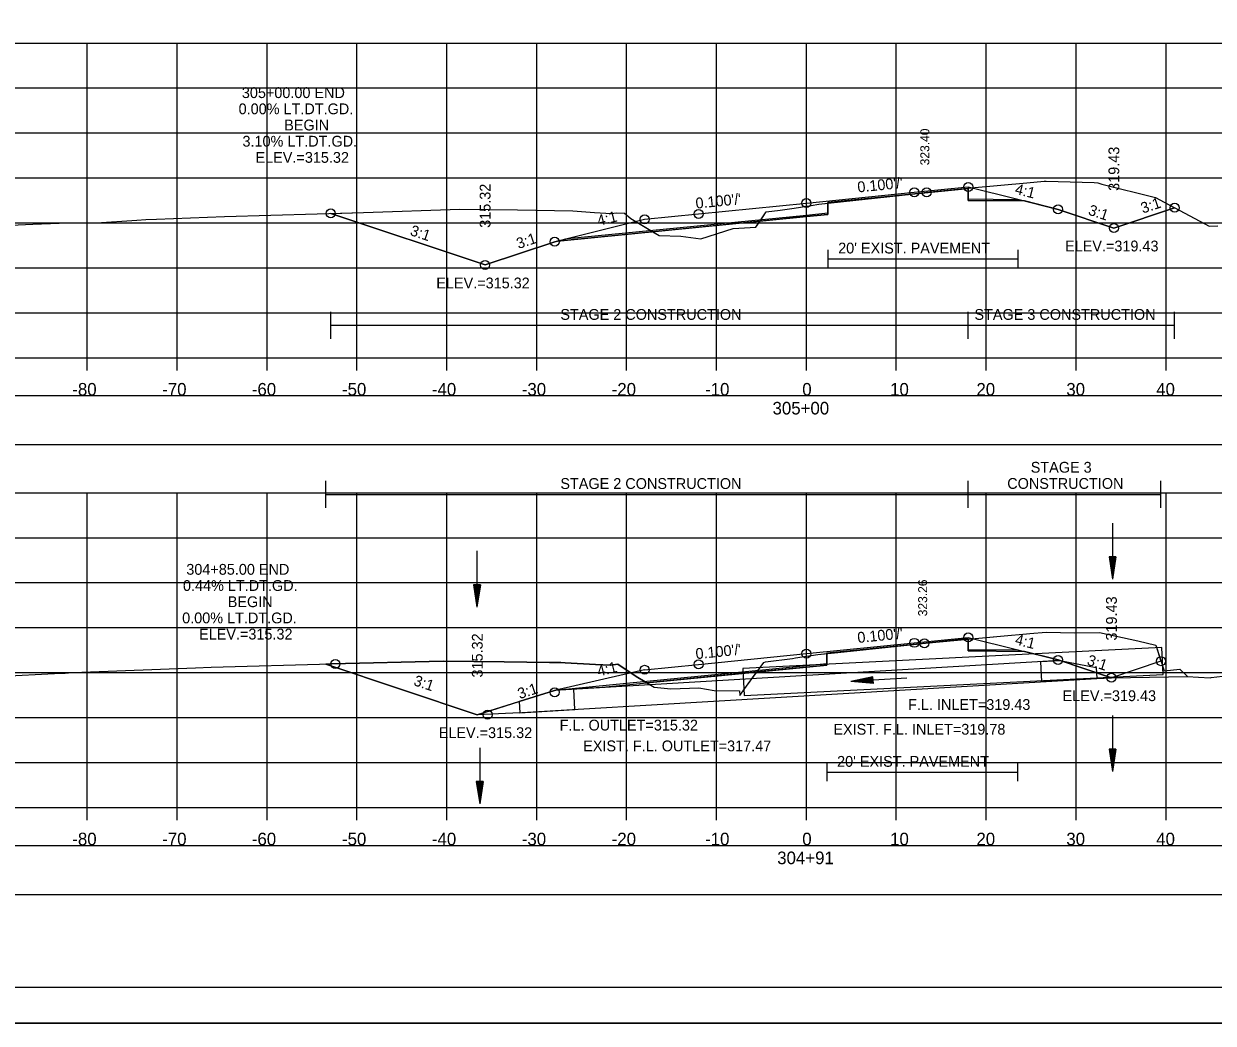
# Model space of a CAD drawing. Extents: x 1376273 to 1384221, y 378927 to 384592.
# Drawn here: x 1381271.3 to 1381403.6, y 380751.8 to 380863 of the extents above; entities that cross this region are included whole.
import ezdxf

# ---------------------------------------------------------------- set-up
doc = ezdxf.new("R2010")
doc.units = 0
for name, color, linetype in [('Default', 7, 'Continuous'), ('R_Alt Surface', 7, 'Continuous'), ('R_Axis', 7, 'Continuous'), ('R_Axis Annot', 7, 'Continuous'), ('R_Border', 7, 'Continuous'), ('R_Border Notes', 7, 'Continuous'), ('R_Contours', 7, 'Continuous'), ('R_Dimension', 7, 'Continuous'), ('R_Draft', 7, 'Continuous'), ('R_Exist Surface', 7, 'Continuous'), ('R_Fin Surface', 7, 'Continuous'), ('R_Grid', 7, 'Continuous'), ('R_No Plot', 7, 'Continuous'), ('R_Water', 7, 'Continuous'), ('R_Xsect Elev', 7, 'Continuous'), ('R_Xsect Slope', 7, 'Continuous'), ('T_Detection Zones', 7, 'Continuous')]:
    doc.layers.add(name, color=color, linetype=linetype)

msp = doc.modelspace()

# ---------------------------------------------------------------- linework, layer by layer
at = {"layer": 'Default'}
msp.add_line((1381321.74, 380786.15), (1381304.89, 380791.77), dxfattribs=at)
msp.add_lwpolyline([(1381340.35, 380791.14), (1381330.33, 380788.85), (1381321.74, 380786.15)], dxfattribs=at)
at = {"layer": 'R_Alt Surface'}
for points in [[(1381331.77, 380839.09), (1381358.35, 380841.7), (1381360.73, 380841.93), (1381360.73, 380843.1), (1381376.35, 380844.66), (1381376.36, 380843.5), (1381381.91, 380843.44)], [(1381360.73, 380837.82), (1381360.73, 380835.82)], [(1381381.86, 380837.82), (1381381.86, 380835.82)], [(1381360.73, 380836.82), (1381381.86, 380836.82)], [(1381330.4, 380788.86), (1381358.35, 380791.61), (1381360.61, 380791.83), (1381360.61, 380793), (1381376.35, 380794.57), (1381376.36, 380793.41), (1381381.91, 380793.35)], [(1381360.61, 380780.75), (1381360.61, 380778.75)], [(1381381.83, 380780.75), (1381381.83, 380778.75)], [(1381360.61, 380779.75), (1381381.83, 380779.75)]]:
    msp.add_lwpolyline(points, dxfattribs=at)
at = {"layer": 'R_Axis'}
for p, q in [((1381208.35, 380825.83), (1381508.35, 380825.83)), ((1381278.35, 380824.43), (1381278.35, 380825.83)), ((1381288.35, 380824.43), (1381288.35, 380825.83)), ((1381298.35, 380824.43), (1381298.35, 380825.83)), ((1381308.35, 380824.43), (1381308.35, 380825.83)), ((1381318.35, 380824.43), (1381318.35, 380825.83)), ((1381328.35, 380824.43), (1381328.35, 380825.83)), ((1381338.35, 380824.43), (1381338.35, 380825.83)), ((1381348.35, 380824.43), (1381348.35, 380825.83)), ((1381358.35, 380824.43), (1381358.35, 380825.83)), ((1381368.35, 380824.43), (1381368.35, 380825.83)), ((1381378.35, 380824.43), (1381378.35, 380825.83)), ((1381388.35, 380824.43), (1381388.35, 380825.83)), ((1381398.35, 380824.43), (1381398.35, 380825.83)), ((1381208.35, 380775.83), (1381508.35, 380775.83)), ((1381278.35, 380774.43), (1381278.35, 380775.83)), ((1381288.35, 380774.43), (1381288.35, 380775.83)), ((1381298.35, 380774.43), (1381298.35, 380775.83)), ((1381308.35, 380774.43), (1381308.35, 380775.83)), ((1381318.35, 380774.43), (1381318.35, 380775.83)), ((1381328.35, 380774.43), (1381328.35, 380775.83)), ((1381338.35, 380774.43), (1381338.35, 380775.83)), ((1381348.35, 380774.43), (1381348.35, 380775.83)), ((1381358.35, 380774.43), (1381358.35, 380775.83)), ((1381368.35, 380774.43), (1381368.35, 380775.83)), ((1381378.35, 380774.43), (1381378.35, 380775.83)), ((1381388.35, 380774.43), (1381388.35, 380775.83)), ((1381398.35, 380774.43), (1381398.35, 380775.83))]:
    msp.add_line(p, q, dxfattribs=at)
at = {"layer": 'R_Axis Annot'}
for points in [[(1381207.5, 380816.19), (1381509.19, 380816.19), (1381509.19, 380821.6), (1381207.5, 380821.6)], [(1381207.5, 380766.17), (1381509.19, 380766.17), (1381509.19, 380771.58), (1381207.5, 380771.58)]]:
    msp.add_lwpolyline(points, close=True, dxfattribs=at)
at = {"layer": 'R_Border'}
msp.add_line((1381516.53, 380755.83), (1381200.35, 380755.83), dxfattribs=at)
at = {"layer": 'R_Contours'}
for p, q in [((1381304.89, 380791.77), (1381321.74, 380786.15)), ((1381326.4, 380787.61), (1381330.33, 380788.85)), ((1381330.33, 380788.85), (1381330.73, 380788.94)), ((1381321.74, 380786.15), (1381326.4, 380787.61))]:
    msp.add_line(p, q, dxfattribs=at)
for points in [[(1381370.58, 380793.99), (1381371.48, 380794.09), (1381371.98, 380794.13)], [(1381371.98, 380794.13), (1381376.35, 380794.53), (1381376.35, 380794.57)]]:
    msp.add_lwpolyline(points, close=True, dxfattribs=at)
for points in [[(1381337.37, 380791.77), (1381336.59, 380791.67), (1381336.54, 380791.66), (1381334.9, 380791.74), (1381331.51, 380791.91), (1381331.02, 380791.95), (1381329.78, 380791.97), (1381324.72, 380792.03), (1381317.94, 380792.11), (1381305.51, 380791.79), (1381304.89, 380791.77)], [(1381340.58, 380789.7), (1381339.4, 380790.39), (1381338.81, 380790.79), (1381337.37, 380791.77)], [(1381330.73, 380788.94), (1381335.68, 380789.22), (1381340.58, 380789.7)]]:
    msp.add_lwpolyline(points, dxfattribs=at)
at = {"layer": 'R_Dimension'}
for p, q in [((1381305.44, 380827.95), (1381305.44, 380830.95)), ((1381376.36, 380827.95), (1381376.36, 380830.95)), ((1381399.31, 380827.95), (1381399.31, 380830.95)), ((1381305.44, 380829.45), (1381399.31, 380829.45)), ((1381304.89, 380809.15), (1381304.89, 380812.15)), ((1381376.36, 380809.15), (1381376.36, 380812.15)), ((1381397.79, 380809.15), (1381397.79, 380812.15)), ((1381304.89, 380810.65), (1381397.79, 380810.65))]:
    msp.add_line(p, q, dxfattribs=at)
at = {"layer": 'R_Draft'}
msp.add_lwpolyline([(1381351.29, 380791.3), (1381351.44, 380788.3), (1381398.05, 380790.61), (1381397.9, 380793.61)], close=True, dxfattribs=at)
at = {"layer": 'R_Exist Surface'}
for points in [[(1381267.35, 380840.48), (1381272.29, 380840.69), (1381276.24, 380840.84), (1381276.79, 380840.83), (1381279.39, 380840.85), (1381283.85, 380841.14), (1381284.88, 380841.21), (1381286.04, 380841.25), (1381293.62, 380841.55), (1381309.07, 380841.98), (1381319.78, 380842.34), (1381326.2, 380842.27), (1381332.37, 380842.18), (1381334.79, 380841.97), (1381336.65, 380841.88), (1381337.18, 380841.94), (1381338.11, 380841.91), (1381338.81, 380841.31), (1381341.98, 380839.44), (1381344.37, 380839.37), (1381346.59, 380839.04), (1381350.2, 380840.21), (1381352.73, 380840.35), (1381353.89, 380842.05), (1381355.44, 380842.26), (1381356.98, 380842.45), (1381358.88, 380842.75), (1381359.73, 380842.92), (1381370.03, 380844.02), (1381371.72, 380844.23), (1381376.67, 380844.71), (1381382.86, 380845.3), (1381384.79, 380845.46), (1381385.02, 380845.48), (1381390.34, 380845.33), (1381390.75, 380845.3), (1381391.22, 380845.13), (1381397.18, 380843.66), (1381397.66, 380843.38), (1381403.15, 380840.48), (1381404.11, 380840.5)], [(1381268.21, 380790.39), (1381275.4, 380790.76), (1381275.88, 380790.78), (1381276.26, 380790.8), (1381277.76, 380790.86), (1381290.4, 380791.35), (1381292.14, 380791.42), (1381305.51, 380791.79), (1381317.94, 380792.11), (1381324.72, 380792.03), (1381329.78, 380791.97), (1381331.02, 380791.95), (1381331.51, 380791.91), (1381334.9, 380791.74), (1381336.54, 380791.66), (1381336.59, 380791.67), (1381337.37, 380791.77), (1381339.4, 380790.39), (1381341.42, 380789.21), (1381343.26, 380789.03), (1381346.38, 380789.13), (1381348.09, 380788.84), (1381350.9, 380788.79), (1381350.96, 380788.28), (1381351.68, 380789.34), (1381353.63, 380791.97), (1381353.81, 380792.02), (1381356.79, 380792.41), (1381357.14, 380792.46), (1381359.61, 380792.85), (1381361.83, 380793.08), (1381371.48, 380794.09), (1381380.36, 380794.9), (1381382.83, 380795.14), (1381383.21, 380795.17), (1381385, 380795.33), (1381388.22, 380795.24), (1381390.96, 380795.3), (1381395.21, 380794.35), (1381397.21, 380793.87), (1381398.14, 380791.04), (1381399.89, 380791.22), (1381400.73, 380790.39), (1381401.95, 380790.32), (1381403.27, 380790.26), (1381403.37, 380790.27), (1381404.65, 380790.42)]]:
    msp.add_lwpolyline(points, dxfattribs=at)
at = {"layer": 'R_Fin Surface'}
for points in [[(1381305.44, 380841.88), (1381322.61, 380836.15), (1381330.35, 380838.73), (1381331.59, 380839.04), (1381340.35, 380841.23), (1381346.35, 380841.83), (1381358.35, 380843.03), (1381370.35, 380844.23), (1381376.35, 380844.83), (1381381.88, 380843.45), (1381386.35, 380842.33), (1381392.55, 380840.26), (1381399.31, 380842.51)], [(1381340.35, 380791.14), (1381346.35, 380791.74), (1381358.35, 380792.94), (1381370.35, 380794.14), (1381376.35, 380794.74), (1381381.88, 380793.36), (1381386.35, 380792.24), (1381392.28, 380790.26)]]:
    msp.add_lwpolyline(points, dxfattribs=at)
at = {"layer": 'R_Grid'}
for p, q in [((1381208.35, 380860.83), (1381508.35, 380860.83)), ((1381278.35, 380825.83), (1381278.35, 380860.83)), ((1381288.35, 380825.83), (1381288.35, 380860.83)), ((1381298.35, 380825.83), (1381298.35, 380860.83)), ((1381308.35, 380825.83), (1381308.35, 380860.83)), ((1381318.35, 380825.83), (1381318.35, 380860.83)), ((1381328.35, 380825.83), (1381328.35, 380860.83)), ((1381338.35, 380825.83), (1381338.35, 380860.83)), ((1381348.35, 380825.83), (1381348.35, 380860.83)), ((1381358.35, 380825.83), (1381358.35, 380860.83)), ((1381368.35, 380825.83), (1381368.35, 380860.83)), ((1381378.35, 380825.83), (1381378.35, 380860.83)), ((1381388.35, 380825.83), (1381388.35, 380860.83)), ((1381398.35, 380825.83), (1381398.35, 380860.83)), ((1381208.35, 380855.83), (1381508.35, 380855.83)), ((1381208.35, 380850.83), (1381508.35, 380850.83)), ((1381208.35, 380845.83), (1381508.35, 380845.83)), ((1381208.35, 380840.83), (1381508.35, 380840.83)), ((1381208.35, 380835.83), (1381508.35, 380835.83)), ((1381208.35, 380830.83), (1381508.35, 380830.83)), ((1381208.35, 380825.83), (1381508.35, 380825.83)), ((1381208.35, 380810.83), (1381508.35, 380810.83)), ((1381278.35, 380775.83), (1381278.35, 380810.83)), ((1381288.35, 380775.83), (1381288.35, 380810.83)), ((1381298.35, 380775.83), (1381298.35, 380810.83)), ((1381308.35, 380775.83), (1381308.35, 380810.83)), ((1381318.35, 380775.83), (1381318.35, 380810.83)), ((1381328.35, 380775.83), (1381328.35, 380810.83)), ((1381338.35, 380775.83), (1381338.35, 380810.83)), ((1381348.35, 380775.83), (1381348.35, 380810.83)), ((1381358.35, 380775.83), (1381358.35, 380810.83)), ((1381368.35, 380775.83), (1381368.35, 380810.83)), ((1381378.35, 380775.83), (1381378.35, 380810.83)), ((1381388.35, 380775.83), (1381388.35, 380810.83)), ((1381398.35, 380775.83), (1381398.35, 380810.83)), ((1381208.35, 380805.83), (1381508.35, 380805.83)), ((1381208.35, 380800.83), (1381508.35, 380800.83)), ((1381208.35, 380795.83), (1381508.35, 380795.83)), ((1381208.35, 380790.83), (1381508.35, 380790.83)), ((1381208.35, 380785.83), (1381508.35, 380785.83)), ((1381208.35, 380780.83), (1381508.35, 380780.83)), ((1381208.35, 380775.83), (1381508.35, 380775.83))]:
    msp.add_line(p, q, dxfattribs=at)
at = {"layer": 'R_No Plot'}
msp.add_line((1381187.95, 380751.85), (1381521.28, 380751.85), dxfattribs=at)
for points in [[(1381187.94, 380965.19), (1381521.28, 380965.19), (1381521.28, 380751.85), (1381187.94, 380751.85)], [(1381434.27, 380961.29), (1381434.27, 380951.41), (1381470, 380951.41), (1381470, 380948.49), (1381493.2, 380948.49), (1381493.2, 380924.16), (1381516.53, 380924.16), (1381516.53, 380755.83), (1381200.35, 380755.83), (1381200.35, 380961.29)]]:
    msp.add_lwpolyline(points, close=True, dxfattribs=at)
for points in [[(1381330.67, 380838.81), (1381358.35, 380841.53), (1381360.73, 380841.77), (1381360.73, 380843.1), (1381376.35, 380844.66), (1381376.36, 380843.33), (1381382.6, 380843.27)], [(1381330.73, 380788.94), (1381335.68, 380789.22), (1381358.35, 380791.44), (1381360.61, 380791.66), (1381360.61, 380793), (1381376.35, 380794.57), (1381376.36, 380793.24), (1381382.6, 380793.18)]]:
    msp.add_lwpolyline(points, dxfattribs=at)
for centre in [(1381376.35, 380844.83), (1381370.35, 380844.23), (1381371.72, 380844.23), (1381358.35, 380843.03), (1381386.35, 380842.33), (1381399.31, 380842.51), (1381305.44, 380841.88), (1381340.35, 380841.23), (1381346.35, 380841.83), (1381392.55, 380840.26), (1381392.55, 380840.26), (1381330.35, 380838.73), (1381322.61, 380836.15), (1381322.61, 380836.15), (1381376.35, 380794.74), (1381370.35, 380794.14), (1381371.48, 380794.09), (1381305.94, 380791.8), (1381358.35, 380792.94), (1381386.35, 380792.24), (1381397.79, 380792.1), (1381340.35, 380791.14), (1381346.35, 380791.74), (1381392.28, 380790.26), (1381392.28, 380790.26), (1381330.35, 380788.64), (1381322.88, 380786.15), (1381322.88, 380786.15)]:
    msp.add_circle(centre, 0.5, dxfattribs=at)
at = {"layer": 'R_Water'}
for p, q in [((1381392.38, 380807.46), (1381392.38, 380801.21)), ((1381321.7, 380804.35), (1381321.7, 380798.1)), ((1381392.01, 380803.71), (1381392.38, 380801.21)), ((1381392.76, 380803.71), (1381392.01, 380803.71)), ((1381392.07, 380803.71), (1381392.38, 380801.63)), ((1381392.13, 380803.71), (1381392.38, 380802.06)), ((1381392.19, 380803.71), (1381392.38, 380802.48)), ((1381392.26, 380803.71), (1381392.38, 380802.9)), ((1381392.32, 380803.71), (1381392.38, 380803.32)), ((1381392.76, 380803.71), (1381392.38, 380801.21)), ((1381392.5, 380803.71), (1381392.38, 380802.9)), ((1381392.63, 380803.71), (1381392.38, 380802.06)), ((1381392.69, 380803.71), (1381392.38, 380801.63)), ((1381392.57, 380803.71), (1381392.38, 380802.48)), ((1381392.44, 380803.71), (1381392.38, 380803.32)), ((1381321.33, 380800.6), (1381321.7, 380798.1)), ((1381322.08, 380800.6), (1381321.33, 380800.6)), ((1381321.39, 380800.6), (1381321.7, 380798.51)), ((1381321.46, 380800.6), (1381321.7, 380798.94)), ((1381321.52, 380800.6), (1381321.7, 380799.36)), ((1381321.58, 380800.6), (1381321.7, 380799.78)), ((1381321.65, 380800.6), (1381321.7, 380800.2)), ((1381322.08, 380800.6), (1381321.7, 380798.1)), ((1381321.83, 380800.6), (1381321.7, 380799.78)), ((1381321.95, 380800.6), (1381321.7, 380798.94)), ((1381322.02, 380800.6), (1381321.7, 380798.51)), ((1381321.89, 380800.6), (1381321.7, 380799.36)), ((1381321.76, 380800.6), (1381321.7, 380800.2)), ((1381384.42, 380792.05), (1381386.54, 380792.18)), ((1381384.55, 380789.8), (1381384.42, 380792.05)), ((1381386.54, 380792.18), (1381390.59, 380791.41)), ((1381390.59, 380791.41), (1381390.67, 380790.17)), ((1381365.75, 380790.35), (1381363.28, 380789.83)), ((1381369.52, 380790.2), (1381363.28, 380789.83)), ((1381365.8, 380789.6), (1381363.28, 380789.83)), ((1381365.76, 380790.29), (1381363.7, 380789.85)), ((1381365.79, 380789.66), (1381363.7, 380789.85)), ((1381365.76, 380790.22), (1381364.13, 380789.88)), ((1381365.79, 380789.73), (1381364.13, 380789.88)), ((1381365.76, 380790.16), (1381364.54, 380789.9)), ((1381365.79, 380789.79), (1381364.54, 380789.9)), ((1381365.77, 380790.1), (1381364.96, 380789.93)), ((1381365.78, 380789.85), (1381364.96, 380789.93)), ((1381365.77, 380790.03), (1381365.38, 380789.95)), ((1381365.78, 380789.92), (1381365.38, 380789.95)), ((1381365.8, 380789.6), (1381365.75, 380790.35)), ((1381390.67, 380790.17), (1381384.55, 380789.8)), ((1381390.67, 380790.17), (1381392.28, 380790.26)), ((1381392.28, 380790.26), (1381400.73, 380790.39)), ((1381330.33, 380788.85), (1381326.4, 380787.61)), ((1381332.46, 380788.97), (1381330.33, 380788.85)), ((1381332.59, 380786.73), (1381332.46, 380788.97)), ((1381326.4, 380787.61), (1381326.47, 380786.37)), ((1381326.47, 380786.37), (1381321.74, 380786.15)), ((1381326.47, 380786.37), (1381332.59, 380786.73)), ((1381392.38, 380786.07), (1381392.38, 380779.82)), ((1381322.01, 380782.48), (1381322.01, 380776.23)), ((1381392.01, 380782.32), (1381392.38, 380779.82)), ((1381392.76, 380782.32), (1381392.01, 380782.32)), ((1381392.07, 380782.32), (1381392.38, 380780.23)), ((1381392.13, 380782.32), (1381392.38, 380780.66)), ((1381392.19, 380782.32), (1381392.38, 380781.08)), ((1381392.26, 380782.32), (1381392.38, 380781.5)), ((1381392.32, 380782.32), (1381392.38, 380781.92)), ((1381392.76, 380782.32), (1381392.38, 380779.82)), ((1381392.5, 380782.32), (1381392.38, 380781.5)), ((1381392.63, 380782.32), (1381392.38, 380780.66)), ((1381392.69, 380782.32), (1381392.38, 380780.23)), ((1381392.57, 380782.32), (1381392.38, 380781.08)), ((1381392.44, 380782.32), (1381392.38, 380781.92)), ((1381321.63, 380778.73), (1381322.01, 380776.23)), ((1381322.38, 380778.73), (1381321.63, 380778.73)), ((1381321.7, 380778.73), (1381322.01, 380776.65)), ((1381321.76, 380778.73), (1381322.01, 380777.08)), ((1381321.82, 380778.73), (1381322.01, 380777.5)), ((1381321.89, 380778.73), (1381322.01, 380777.92)), ((1381321.95, 380778.73), (1381322.01, 380778.34)), ((1381322.38, 380778.73), (1381322.01, 380776.23)), ((1381322.13, 380778.73), (1381322.01, 380777.92)), ((1381322.26, 380778.73), (1381322.01, 380777.08)), ((1381322.32, 380778.73), (1381322.01, 380776.65)), ((1381322.2, 380778.73), (1381322.01, 380777.5)), ((1381322.07, 380778.73), (1381322.01, 380778.34))]:
    msp.add_line(p, q, dxfattribs=at)
for points in [[(1381386.54, 380792.18), (1381330.33, 380788.85)], [(1381326.69, 380786.38), (1381390.67, 380790.17)]]:
    msp.add_lwpolyline(points, dxfattribs=at)
at = {"layer": 'T_Detection Zones'}
for points in [[(1381370.4, 380844.07), (1381371.72, 380844.23), (1381376.67, 380844.71), (1381382.86, 380845.3), (1381384.79, 380845.46), (1381385.02, 380845.48), (1381390.34, 380845.33), (1381390.75, 380845.3), (1381391.22, 380845.13), (1381397.18, 380843.66), (1381397.66, 380843.38), (1381399.31, 380842.51), (1381392.55, 380840.26), (1381386.35, 380842.33), (1381382.6, 380843.27), (1381376.36, 380843.33), (1381376.35, 380844.66)], [(1381360.73, 380843.03), (1381370.03, 380844.02), (1381370.4, 380844.07), (1381360.73, 380843.1)], [(1381353.19, 380841.02), (1381353.89, 380842.05), (1381355.44, 380842.26), (1381356.98, 380842.45), (1381358.88, 380842.75), (1381359.73, 380842.92), (1381360.73, 380843.03), (1381360.73, 380841.77), (1381358.35, 380841.53)], [(1381305.44, 380841.88), (1381309.07, 380841.98), (1381319.78, 380842.34), (1381326.2, 380842.27), (1381332.37, 380842.18), (1381334.79, 380841.97), (1381336.65, 380841.88), (1381337.18, 380841.94), (1381338.11, 380841.91), (1381338.81, 380841.31), (1381341.28, 380839.85), (1381330.67, 380838.81), (1381330.35, 380838.73), (1381322.61, 380836.15)], [(1381341.28, 380839.85), (1381341.98, 380839.44), (1381344.37, 380839.37), (1381346.59, 380839.04), (1381350.2, 380840.21), (1381352.73, 380840.35), (1381353.19, 380841.02)], [(1381376.35, 380794.53), (1381380.36, 380794.9), (1381382.83, 380795.14), (1381383.21, 380795.17), (1381385, 380795.33), (1381388.22, 380795.24), (1381390.96, 380795.3), (1381395.21, 380794.35), (1381397.21, 380793.87), (1381397.79, 380792.1), (1381392.28, 380790.26), (1381386.35, 380792.24), (1381382.6, 380793.18), (1381376.36, 380793.24)], [(1381360.61, 380792.95), (1381361.83, 380793.08), (1381370.58, 380793.99), (1381360.61, 380793)], [(1381352.83, 380790.9), (1381353.63, 380791.97), (1381353.81, 380792.02), (1381356.79, 380792.41), (1381357.14, 380792.46), (1381359.61, 380792.85), (1381360.61, 380792.95), (1381360.61, 380791.66), (1381358.35, 380791.44)], [(1381340.58, 380789.7), (1381341.42, 380789.21), (1381343.26, 380789.03), (1381346.38, 380789.13), (1381348.09, 380788.84), (1381350.9, 380788.79), (1381350.96, 380788.28), (1381351.68, 380789.34), (1381352.83, 380790.9)]]:
    msp.add_lwpolyline(points, close=True, dxfattribs=at)

# ---------------------------------------------------------------- texts
at = {"layer": 'R_Alt Surface'}
for p in [(1381361.88, 380837.43), (1381361.76, 380780.36)]:
    msp.add_text("20' EXIST. PAVEMENT", height=1.2, dxfattribs=at).set_placement(p)
at = {"layer": 'R_Axis Annot'}
for s, p in [('-80', (1381276.69, 380821.63)), ('-70', (1381286.69, 380821.63)), ('-60', (1381296.66, 380821.63)), ('-50', (1381306.69, 380821.63)), ('-40', (1381316.69, 380821.63)), ('-30', (1381326.69, 380821.63)), ('-20', (1381336.69, 380821.63)), ('-10', (1381347.08, 380821.63)), ('0', (1381357.89, 380821.63)), ('10', (1381367.66, 380821.63)), ('20', (1381377.26, 380821.63)), ('30', (1381387.26, 380821.63)), ('40', (1381397.26, 380821.63)), ('305+00', (1381354.58, 380819.53)), ('-80', (1381276.69, 380771.63)), ('-70', (1381286.69, 380771.63)), ('-60', (1381296.66, 380771.63)), ('-50', (1381306.69, 380771.63)), ('-40', (1381316.69, 380771.63)), ('-30', (1381326.69, 380771.63)), ('-20', (1381336.69, 380771.63)), ('-10', (1381347.08, 380771.63)), ('0', (1381357.89, 380771.63)), ('10', (1381367.66, 380771.63)), ('20', (1381377.26, 380771.63)), ('30', (1381387.26, 380771.63)), ('40', (1381397.26, 380771.63)), ('304+91', (1381355.1, 380769.53))]:
    msp.add_text(s, height=1.4, dxfattribs=at).set_placement(p)
at = {"layer": 'R_Border Notes'}
for s, p in [('ELEV.=319.43', (1381387.12, 380837.66)), ('ELEV.=315.32', (1381317.18, 380833.55)), ('ELEV.=319.43', (1381386.85, 380787.66)), ('F.L. INLET=319.43', (1381369.66, 380786.68)), ('ELEV.=315.32', (1381317.45, 380783.55)), ('F.L. OUTLET=315.32', (1381330.9, 380784.39)), ('EXIST. F.L. INLET=319.78', (1381361.35, 380783.93)), ('EXIST. F.L. OUTLET=317.47', (1381333.52, 380782.08))]:
    msp.add_text(s, height=1.2, dxfattribs=at).set_placement(p)
at = {"layer": 'R_Dimension'}
for s, p in [('STAGE 2 CONSTRUCTION', (1381330.98, 380830.05)), ('STAGE 3 CONSTRUCTION', (1381377.04, 380830.05)), ('STAGE 3 ', (1381383.3, 380813.06)), ('STAGE 2 CONSTRUCTION', (1381330.98, 380811.25)), ('CONSTRUCTION', (1381380.69, 380811.26))]:
    msp.add_text(s, height=1.2, dxfattribs=at).set_placement(p)
at = {"layer": 'R_Xsect Elev'}
for s, height, rotation, p in [('305+00.00 END', 1.2, 360, (1381295.55, 380854.71)), ('0.00% LT.DT.GD.', 1.2, 360, (1381295.19, 380852.91)), ('BEGIN', 1.2, 360, (1381300.26, 380851.11)), ('3.10% LT.DT.GD.', 1.2, 360, (1381295.62, 380849.31)), ('323.40', 1, 90, (1381372.02, 380847.23)), ('319.43', 1.2, 90, (1381393.15, 380844.39)), ('ELEV.=315.32', 1.2, 360, (1381297.07, 380847.51)), ('315.32', 1.2, 90, (1381323.21, 380840.28)), ('304+85.00 END', 1.2, 360, (1381289.37, 380801.71)), ('0.44% LT.DT.GD.', 1.2, 360, (1381289, 380799.91)), ('323.26', 1, 90, (1381371.78, 380797.09)), ('BEGIN', 1.2, 360, (1381293.98, 380798.11)), ('319.43', 1.2, 90, (1381392.88, 380794.39)), ('0.00% LT.DT.GD.', 1.2, 360, (1381288.91, 380796.31)), ('ELEV.=315.32', 1.2, 360, (1381290.79, 380794.51)), ('315.32', 1.2, 90, (1381322.34, 380790.28))]:
    msp.add_text(s, height=height, rotation=rotation, dxfattribs=at).set_placement(p)
at = {"layer": 'R_Xsect Slope'}
for s, rotation, p in [("0.100'/'", 5.7106, (1381364.08, 380844.21)), ("0.100'/'", 5.7106, (1381346.08, 380842.41)), ('4:1', 345.9638, (1381381.47, 380844.07)), ('3:1', 341.5651, (1381389.61, 380841.77)), ('3:1', 18.4349, (1381395.77, 380841.86)), ('4:1', 14.0362, (1381335.23, 380840.47)), ('3:1', 341.5651, (1381314.18, 380839.49)), ('3:1', 18.4349, (1381326.32, 380837.92)), ("0.100'/'", 5.7106, (1381364.08, 380794.12)), ('4:1', 345.9638, (1381381.47, 380793.98)), ("0.100'/'", 5.7106, (1381346.08, 380792.32)), ('3:1', 341.5651, (1381389.47, 380791.73)), ('4:1', 14.0362, (1381335.23, 380790.38)), ('3:1', 341.5651, (1381314.57, 380789.45)), ('3:1', 18.4349, (1381326.46, 380787.87))]:
    msp.add_text(s, height=1.2, rotation=rotation, dxfattribs=at).set_placement(p)

doc.saveas('drawing.dxf')
